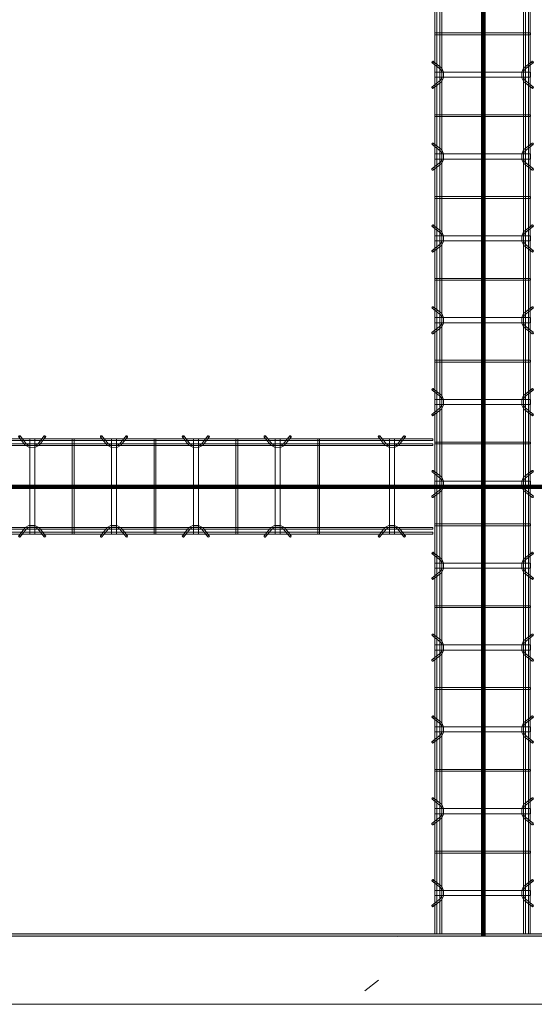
# Model space of a CAD drawing. Header units: inches. Extents: x -4136 to 1945, y -6639 to 12387.
# Tile 308 of 656: x -3059 to -2983, y 9891 to 10036. Entities that reach past the tile are written whole.
import ezdxf

# ---------------------------------------------------------------- set-up
doc = ezdxf.new("R2010")
doc.units = ezdxf.units.IN
doc.header["$MEASUREMENT"] = 0
for name, color, linetype, lineweight in [('A-FLOR', 7, 'Continuous', 9), ('A-GENM', 7, 'Continuous', 9), ('A-WALL-PATT', 7, 'Continuous', 18), ('S-BEAM', 7, 'Continuous', 9), ('S-FNDN', 7, 'Continuous', 9)]:
    doc.layers.add(name, color=color, linetype=linetype, lineweight=lineweight)

# ---------------------------------------------------------------- blocks, each defined once
blk = doc.blocks.new('Dowel bar assembly - Dowel bar assembly-669756-SLAB ON GROUND JOINTS')
at = {"layer": 'S-BEAM', "color": 253, "true_color": 0xaaaaaa}
for p, q in [((2175, 1.98), (0, 1.98)), ((0, 1.98), (0, 1.72)), ((0, 1.72), (0, 1.98)), ((0, 1.72), (2175, 1.72)), ((4.02, 2.23), (4.97, 1.03)), ((5.18, 1.19), (4.23, 2.39)), ((5.63, 1.99), (5.63, -12.01)), ((6.38, 1.99), (5.63, 1.99)), ((5.63, 1.99), (6.38, 1.99)), ((6.38, -12.01), (6.38, 1.99)), ((7.76, 2.39), (6.81, 1.19)), ((7.01, 1.03), (7.96, 2.23)), ((11.87, 1.99), (11.87, -12.01)), ((12.13, 1.99), (11.87, 1.99)), ((11.87, 1.99), (12.13, 1.99)), ((12.13, -12.01), (12.13, 1.99)), ((16.02, 2.23), (16.97, 1.03)), ((17.18, 1.19), (16.23, 2.39)), ((17.63, 1.99), (17.63, -12.01)), ((18.38, 1.99), (17.63, 1.99)), ((17.63, 1.99), (18.38, 1.99)), ((18.38, -12.01), (18.38, 1.99)), ((19.76, 2.39), (18.81, 1.19)), ((19.01, 1.03), (19.96, 2.23)), ((23.87, 1.99), (23.87, -12.01)), ((24.13, 1.99), (23.87, 1.99)), ((23.87, 1.99), (24.13, 1.99)), ((24.13, -12.01), (24.13, 1.99)), ((28.02, 2.23), (28.97, 1.03)), ((29.18, 1.19), (28.23, 2.39)), ((29.63, 1.99), (29.63, -12.01)), ((30.38, 1.99), (29.63, 1.99)), ((29.63, 1.99), (30.38, 1.99)), ((30.38, -12.01), (30.38, 1.99)), ((31.76, 2.39), (30.81, 1.19)), ((31.01, 1.03), (31.96, 2.23)), ((35.87, 1.99), (35.87, -12.01)), ((36.13, 1.99), (35.87, 1.99)), ((35.87, 1.99), (36.13, 1.99)), ((36.13, -12.01), (36.13, 1.99)), ((40.02, 2.23), (40.97, 1.03)), ((41.18, 1.19), (40.23, 2.39)), ((41.63, 1.99), (41.63, -12.01)), ((42.38, 1.99), (41.63, 1.99)), ((41.63, 1.99), (42.38, 1.99)), ((42.38, -12.01), (42.38, 1.99)), ((43.76, 2.39), (42.81, 1.19)), ((43.01, 1.03), (43.96, 2.23)), ((47.87, 1.99), (47.87, -12.01)), ((48.13, 1.99), (47.87, 1.99)), ((47.87, 1.99), (48.13, 1.99)), ((48.13, -12.01), (48.13, 1.99)), ((52.02, 2.23), (52.97, 1.03)), ((53.18, 1.19), (52.23, 2.39)), ((53.63, 1.99), (53.63, -12.01)), ((54.38, 1.99), (53.63, 1.99)), ((53.63, 1.99), (54.38, 1.99)), ((54.38, -12.01), (54.38, 1.99)), ((55.76, 2.39), (54.81, 1.19)), ((55.01, 1.03), (55.96, 2.23)), ((59.87, 1.99), (59.87, -12.01)), ((60.13, 1.99), (59.87, 1.99)), ((59.87, 1.99), (60.13, 1.99)), ((60.13, -12.01), (60.13, 1.99)), ((64.02, 2.23), (64.97, 1.03)), ((65.18, 1.19), (64.23, 2.39)), ((65.63, 1.99), (65.63, -12.01)), ((66.38, 1.99), (65.63, 1.99)), ((65.63, 1.99), (66.38, 1.99)), ((66.38, -12.01), (66.38, 1.99)), ((67.76, 2.39), (66.81, 1.19)), ((67.01, 1.03), (67.96, 2.23)), ((71.87, 1.99), (71.87, -12.01)), ((72.13, 1.99), (71.87, 1.99)), ((71.87, 1.99), (72.13, 1.99)), ((72.13, -12.01), (72.13, 1.99)), ((76.02, 2.23), (76.97, 1.03)), ((77.18, 1.19), (76.23, 2.39)), ((77.63, 1.99), (77.63, -12.01)), ((78.38, 1.99), (77.63, 1.99)), ((77.63, 1.99), (78.38, 1.99)), ((78.38, -12.01), (78.38, 1.99)), ((79.76, 2.39), (78.81, 1.19)), ((79.01, 1.03), (79.96, 2.23)), ((83.87, 1.99), (83.87, -12.01)), ((84.13, 1.99), (83.87, 1.99)), ((83.87, 1.99), (84.13, 1.99)), ((84.13, -12.01), (84.13, 1.99)), ((88.02, 2.23), (88.97, 1.03)), ((89.18, 1.19), (88.23, 2.39)), ((89.63, 1.99), (89.63, -12.01)), ((90.38, 1.99), (89.63, 1.99)), ((89.63, 1.99), (90.38, 1.99)), ((90.38, -12.01), (90.38, 1.99)), ((91.76, 2.39), (90.81, 1.19)), ((91.01, 1.03), (91.96, 2.23)), ((95.87, 1.99), (95.87, -12.01)), ((96.13, 1.99), (95.87, 1.99)), ((95.87, 1.99), (96.13, 1.99)), ((96.13, -12.01), (96.13, 1.99)), ((100.02, 2.23), (100.97, 1.03)), ((101.18, 1.19), (100.23, 2.39)), ((101.63, 1.99), (101.63, -12.01)), ((102.38, 1.99), (101.63, 1.99)), ((101.63, 1.99), (102.38, 1.99)), ((102.38, -12.01), (102.38, 1.99)), ((103.76, 2.39), (102.81, 1.19)), ((103.01, 1.03), (103.96, 2.23)), ((107.87, 1.99), (107.87, -12.01)), ((108.13, 1.99), (107.87, 1.99)), ((107.87, 1.99), (108.13, 1.99)), ((108.13, -12.01), (108.13, 1.99)), ((112.02, 2.23), (112.97, 1.03)), ((113.18, 1.19), (112.23, 2.39)), ((113.63, 1.99), (113.63, -12.01)), ((114.38, 1.99), (113.63, 1.99)), ((113.63, 1.99), (114.38, 1.99)), ((114.38, -12.01), (114.38, 1.99)), ((115.76, 2.39), (114.81, 1.19)), ((115.01, 1.03), (115.96, 2.23)), ((119.87, 1.99), (119.87, -12.01)), ((120.13, 1.99), (119.87, 1.99)), ((119.87, 1.99), (120.13, 1.99)), ((120.13, -12.01), (120.13, 1.99)), ((124.02, 2.23), (124.97, 1.03)), ((125.18, 1.19), (124.23, 2.39)), ((125.63, 1.99), (125.63, -12.01)), ((126.38, 1.99), (125.63, 1.99)), ((125.63, 1.99), (126.38, 1.99)), ((126.38, -12.01), (126.38, 1.99)), ((127.76, 2.39), (126.81, 1.19)), ((127.01, 1.03), (127.96, 2.23)), ((131.87, 1.99), (131.87, -12.01)), ((132.13, 1.99), (131.87, 1.99)), ((131.87, 1.99), (132.13, 1.99)), ((132.13, -12.01), (132.13, 1.99)), ((2175, 1.25), (0, 1.25)), ((0, 0.99), (0, 1.25)), ((0, 1.25), (0, 0.99)), ((0, 0.99), (2175, 0.99)), ((2175, -11.01), (0, -11.01)), ((0, -11.27), (0, -11.01)), ((0, -11.01), (0, -11.27)), ((0, -11.27), (2175, -11.27)), ((4.97, -11.05), (4.02, -12.25)), ((4.23, -12.41), (5.18, -11.21)), ((6.81, -11.21), (7.76, -12.41)), ((7.96, -12.25), (7.01, -11.05)), ((16.97, -11.05), (16.02, -12.25)), ((16.23, -12.41), (17.18, -11.21)), ((18.81, -11.21), (19.76, -12.41)), ((19.96, -12.25), (19.01, -11.05)), ((28.97, -11.05), (28.02, -12.25)), ((28.23, -12.41), (29.18, -11.21)), ((30.81, -11.21), (31.76, -12.41)), ((31.96, -12.25), (31.01, -11.05)), ((40.97, -11.05), (40.02, -12.25)), ((40.23, -12.41), (41.18, -11.21)), ((42.81, -11.21), (43.76, -12.41)), ((43.96, -12.25), (43.01, -11.05)), ((52.97, -11.05), (52.02, -12.25)), ((52.23, -12.41), (53.18, -11.21)), ((54.81, -11.21), (55.76, -12.41)), ((55.96, -12.25), (55.01, -11.05)), ((64.97, -11.05), (64.02, -12.25)), ((64.23, -12.41), (65.18, -11.21)), ((66.81, -11.21), (67.76, -12.41)), ((67.96, -12.25), (67.01, -11.05)), ((76.97, -11.05), (76.02, -12.25)), ((76.23, -12.41), (77.18, -11.21)), ((78.81, -11.21), (79.76, -12.41)), ((79.96, -12.25), (79.01, -11.05)), ((88.97, -11.05), (88.02, -12.25)), ((88.23, -12.41), (89.18, -11.21)), ((90.81, -11.21), (91.76, -12.41)), ((91.96, -12.25), (91.01, -11.05)), ((100.97, -11.05), (100.02, -12.25)), ((100.23, -12.41), (101.18, -11.21)), ((102.81, -11.21), (103.76, -12.41)), ((103.96, -12.25), (103.01, -11.05)), ((112.97, -11.05), (112.02, -12.25)), ((112.23, -12.41), (113.18, -11.21)), ((114.81, -11.21), (115.76, -12.41)), ((115.96, -12.25), (115.01, -11.05)), ((124.97, -11.05), (124.02, -12.25)), ((124.23, -12.41), (125.18, -11.21)), ((126.81, -11.21), (127.76, -12.41)), ((127.96, -12.25), (127.01, -11.05)), ((2175, -11.74), (0, -11.74)), ((0, -12), (0, -11.74)), ((0, -11.74), (0, -12)), ((0, -12), (2175, -12)), ((6.38, -12.01), (5.63, -12.01)), ((5.63, -12.01), (6.38, -12.01)), ((12.13, -12.01), (11.87, -12.01)), ((11.87, -12.01), (12.13, -12.01)), ((18.38, -12.01), (17.63, -12.01)), ((17.63, -12.01), (18.38, -12.01)), ((24.13, -12.01), (23.87, -12.01)), ((23.87, -12.01), (24.13, -12.01)), ((30.38, -12.01), (29.63, -12.01)), ((29.63, -12.01), (30.38, -12.01)), ((36.13, -12.01), (35.87, -12.01)), ((35.87, -12.01), (36.13, -12.01)), ((42.38, -12.01), (41.63, -12.01)), ((41.63, -12.01), (42.38, -12.01)), ((48.13, -12.01), (47.87, -12.01)), ((47.87, -12.01), (48.13, -12.01)), ((54.38, -12.01), (53.63, -12.01)), ((53.63, -12.01), (54.38, -12.01)), ((60.13, -12.01), (59.87, -12.01)), ((59.87, -12.01), (60.13, -12.01)), ((66.38, -12.01), (65.63, -12.01)), ((65.63, -12.01), (66.38, -12.01)), ((72.13, -12.01), (71.87, -12.01)), ((71.87, -12.01), (72.13, -12.01)), ((78.38, -12.01), (77.63, -12.01)), ((77.63, -12.01), (78.38, -12.01)), ((84.13, -12.01), (83.87, -12.01)), ((83.87, -12.01), (84.13, -12.01)), ((90.38, -12.01), (89.63, -12.01)), ((89.63, -12.01), (90.38, -12.01)), ((96.13, -12.01), (95.87, -12.01)), ((95.87, -12.01), (96.13, -12.01)), ((102.38, -12.01), (101.63, -12.01)), ((101.63, -12.01), (102.38, -12.01)), ((108.13, -12.01), (107.87, -12.01)), ((107.87, -12.01), (108.13, -12.01)), ((114.38, -12.01), (113.63, -12.01)), ((113.63, -12.01), (114.38, -12.01)), ((120.13, -12.01), (119.87, -12.01)), ((119.87, -12.01), (120.13, -12.01)), ((126.38, -12.01), (125.63, -12.01)), ((125.63, -12.01), (126.38, -12.01)), ((132.13, -12.01), (131.87, -12.01)), ((131.87, -12.01), (132.13, -12.01))]:
    blk.add_line(p, q, dxfattribs=at)
at = {"layer": 'S-BEAM', "color": 253, "true_color": 0xaaaaaa, "flags": 128}
for points in [[(4.97, 1.03), (5.53, 0.73), (6.39, 0.72), (6.97, 0.99), (7.01, 1.03)], [(5.18, 1.19), (5.62, 0.97), (6.38, 0.98), (6.81, 1.19)], [(16.97, 1.03), (17.53, 0.73), (18.39, 0.72), (18.97, 0.99), (19.01, 1.03)], [(17.18, 1.19), (17.62, 0.97), (18.38, 0.98), (18.81, 1.19)], [(28.97, 1.03), (29.53, 0.73), (30.39, 0.72), (30.97, 0.99), (31.01, 1.03)], [(29.18, 1.19), (29.62, 0.97), (30.38, 0.98), (30.81, 1.19)], [(40.97, 1.03), (41.53, 0.73), (42.39, 0.72), (42.97, 0.99), (43.01, 1.03)], [(41.18, 1.19), (41.62, 0.97), (42.38, 0.98), (42.81, 1.19)], [(52.97, 1.03), (53.53, 0.73), (54.39, 0.72), (54.97, 0.99), (55.01, 1.03)], [(53.18, 1.19), (53.62, 0.97), (54.38, 0.98), (54.81, 1.19)], [(64.97, 1.03), (65.53, 0.73), (66.39, 0.72), (66.97, 0.99), (67.01, 1.03)], [(65.18, 1.19), (65.62, 0.97), (66.38, 0.98), (66.81, 1.19)], [(76.97, 1.03), (77.53, 0.73), (78.39, 0.72), (78.97, 0.99), (79.01, 1.03)], [(77.18, 1.19), (77.62, 0.97), (78.38, 0.98), (78.81, 1.19)], [(88.97, 1.03), (89.53, 0.73), (90.39, 0.72), (90.97, 0.99), (91.01, 1.03)], [(89.18, 1.19), (89.62, 0.97), (90.38, 0.98), (90.81, 1.19)], [(100.97, 1.03), (101.53, 0.73), (102.39, 0.72), (102.97, 0.99), (103.01, 1.03)], [(101.18, 1.19), (101.62, 0.97), (102.38, 0.98), (102.81, 1.19)], [(112.97, 1.03), (113.53, 0.73), (114.39, 0.72), (114.97, 0.99), (115.01, 1.03)], [(113.18, 1.19), (113.62, 0.97), (114.38, 0.98), (114.81, 1.19)], [(124.97, 1.03), (125.53, 0.73), (126.39, 0.72), (126.97, 0.99), (127.01, 1.03)], [(125.18, 1.19), (125.62, 0.97), (126.38, 0.98), (126.81, 1.19)], [(4.97, -11.05), (5.53, -10.75), (6.39, -10.74), (6.97, -11.01), (7.01, -11.05)], [(5.18, -11.21), (5.62, -10.99), (6.38, -11), (6.81, -11.21)], [(16.97, -11.05), (17.53, -10.75), (18.39, -10.74), (18.97, -11.01), (19.01, -11.05)], [(17.18, -11.21), (17.62, -10.99), (18.38, -11), (18.81, -11.21)], [(28.97, -11.05), (29.53, -10.75), (30.39, -10.74), (30.97, -11.01), (31.01, -11.05)], [(29.18, -11.21), (29.62, -10.99), (30.38, -11), (30.81, -11.21)], [(40.97, -11.05), (41.53, -10.75), (42.39, -10.74), (42.97, -11.01), (43.01, -11.05)], [(41.18, -11.21), (41.62, -10.99), (42.38, -11), (42.81, -11.21)], [(52.97, -11.05), (53.53, -10.75), (54.39, -10.74), (54.97, -11.01), (55.01, -11.05)], [(53.18, -11.21), (53.62, -10.99), (54.38, -11), (54.81, -11.21)], [(64.97, -11.05), (65.53, -10.75), (66.39, -10.74), (66.97, -11.01), (67.01, -11.05)], [(65.18, -11.21), (65.62, -10.99), (66.38, -11), (66.81, -11.21)], [(76.97, -11.05), (77.53, -10.75), (78.39, -10.74), (78.97, -11.01), (79.01, -11.05)], [(77.18, -11.21), (77.62, -10.99), (78.38, -11), (78.81, -11.21)], [(88.97, -11.05), (89.53, -10.75), (90.39, -10.74), (90.97, -11.01), (91.01, -11.05)], [(89.18, -11.21), (89.62, -10.99), (90.38, -11), (90.81, -11.21)], [(100.97, -11.05), (101.53, -10.75), (102.39, -10.74), (102.97, -11.01), (103.01, -11.05)], [(101.18, -11.21), (101.62, -10.99), (102.38, -11), (102.81, -11.21)], [(112.97, -11.05), (113.53, -10.75), (114.39, -10.74), (114.97, -11.01), (115.01, -11.05)], [(113.18, -11.21), (113.62, -10.99), (114.38, -11), (114.81, -11.21)], [(124.97, -11.05), (125.53, -10.75), (126.39, -10.74), (126.97, -11.01), (127.01, -11.05)], [(125.18, -11.21), (125.62, -10.99), (126.38, -11), (126.81, -11.21)]]:
    blk.add_lwpolyline(points, dxfattribs=at)
at = {"layer": 'S-BEAM', "color": 253, "true_color": 0xaaaaaa}
for centre, major_axis, start_param, end_param in [((4.12, 2.31), (0.101, 0.08), 5.709265, 8.850858), ((4.12, 2.31), (0.101, 0.08), 2.567673, 5.709265), ((7.86, 2.31), (-0.101, 0.08), 3.715513, 6.857105), ((7.86, 2.31), (-0.101, 0.08), 0.57392, 3.715513), ((16.12, 2.31), (0.101, 0.08), 5.709265, 8.850858), ((16.12, 2.31), (0.101, 0.08), 2.567673, 5.709265), ((19.86, 2.31), (-0.101, 0.08), 3.715513, 6.857105), ((19.86, 2.31), (-0.101, 0.08), 0.57392, 3.715513), ((28.12, 2.31), (0.101, 0.08), 5.709265, 8.850858), ((28.12, 2.31), (0.101, 0.08), 2.567673, 5.709265), ((31.86, 2.31), (-0.101, 0.08), 3.715513, 6.857105), ((31.86, 2.31), (-0.101, 0.08), 0.57392, 3.715513), ((40.12, 2.31), (0.101, 0.08), 5.709265, 8.850858), ((40.12, 2.31), (0.101, 0.08), 2.567673, 5.709265), ((43.86, 2.31), (-0.101, 0.08), 3.715513, 6.857105), ((43.86, 2.31), (-0.101, 0.08), 0.57392, 3.715513), ((52.12, 2.31), (0.101, 0.08), 5.709265, 8.850858), ((52.12, 2.31), (0.101, 0.08), 2.567673, 5.709265), ((55.86, 2.31), (-0.101, 0.08), 3.715513, 6.857105), ((55.86, 2.31), (-0.101, 0.08), 0.57392, 3.715513), ((64.12, 2.31), (0.101, 0.08), 5.709265, 8.850858), ((64.12, 2.31), (0.101, 0.08), 2.567673, 5.709265), ((67.86, 2.31), (-0.101, 0.08), 3.715513, 6.857105), ((67.86, 2.31), (-0.101, 0.08), 0.57392, 3.715513), ((76.12, 2.31), (0.101, 0.08), 5.709265, 8.850858), ((76.12, 2.31), (0.101, 0.08), 2.567673, 5.709265), ((79.86, 2.31), (-0.101, 0.08), 3.715513, 6.857105), ((79.86, 2.31), (-0.101, 0.08), 0.57392, 3.715513), ((88.12, 2.31), (0.101, 0.08), 5.709265, 8.850858), ((88.12, 2.31), (0.101, 0.08), 2.567673, 5.709265), ((91.86, 2.31), (-0.101, 0.08), 3.715513, 6.857105), ((91.86, 2.31), (-0.101, 0.08), 0.57392, 3.715513), ((100.12, 2.31), (0.101, 0.08), 5.709265, 8.850858), ((100.12, 2.31), (0.101, 0.08), 2.567673, 5.709265), ((103.86, 2.31), (-0.101, 0.08), 3.715513, 6.857105), ((103.86, 2.31), (-0.101, 0.08), 0.57392, 3.715513), ((112.12, 2.31), (0.101, 0.08), 5.709265, 8.850858), ((112.12, 2.31), (0.101, 0.08), 2.567673, 5.709265), ((115.86, 2.31), (-0.101, 0.08), 3.715513, 6.857105), ((115.86, 2.31), (-0.101, 0.08), 0.57392, 3.715513), ((124.12, 2.31), (0.101, 0.08), 5.709265, 8.850858), ((124.12, 2.31), (0.101, 0.08), 2.567673, 5.709265), ((127.86, 2.31), (-0.101, 0.08), 3.715513, 6.857105), ((127.86, 2.31), (-0.101, 0.08), 0.57392, 3.715513), ((4.12, -12.33), (-0.101, 0.08), 3.715513, 6.857105), ((4.12, -12.33), (-0.101, 0.08), 0.57392, 3.715513), ((7.86, -12.33), (0.101, 0.08), 5.709265, 8.850858), ((7.86, -12.33), (0.101, 0.08), 2.567673, 5.709265), ((16.12, -12.33), (-0.101, 0.08), 3.715513, 6.857105), ((16.12, -12.33), (-0.101, 0.08), 0.57392, 3.715513), ((19.86, -12.33), (0.101, 0.08), 5.709265, 8.850858), ((19.86, -12.33), (0.101, 0.08), 2.567673, 5.709265), ((28.12, -12.33), (-0.101, 0.08), 3.715513, 6.857105), ((28.12, -12.33), (-0.101, 0.08), 0.57392, 3.715513), ((31.86, -12.33), (0.101, 0.08), 5.709265, 8.850858), ((31.86, -12.33), (0.101, 0.08), 2.567673, 5.709265), ((40.12, -12.33), (-0.101, 0.08), 3.715513, 6.857105), ((40.12, -12.33), (-0.101, 0.08), 0.57392, 3.715513), ((43.86, -12.33), (0.101, 0.08), 5.709265, 8.850858), ((43.86, -12.33), (0.101, 0.08), 2.567673, 5.709265), ((52.12, -12.33), (-0.101, 0.08), 3.715513, 6.857105), ((52.12, -12.33), (-0.101, 0.08), 0.57392, 3.715513), ((55.86, -12.33), (0.101, 0.08), 5.709265, 8.850858), ((55.86, -12.33), (0.101, 0.08), 2.567673, 5.709265), ((64.12, -12.33), (-0.101, 0.08), 3.715513, 6.857105), ((64.12, -12.33), (-0.101, 0.08), 0.57392, 3.715513), ((67.86, -12.33), (0.101, 0.08), 5.709265, 8.850858), ((67.86, -12.33), (0.101, 0.08), 2.567673, 5.709265), ((76.12, -12.33), (-0.101, 0.08), 3.715513, 6.857105), ((76.12, -12.33), (-0.101, 0.08), 0.57392, 3.715513), ((79.86, -12.33), (0.101, 0.08), 5.709265, 8.850858), ((79.86, -12.33), (0.101, 0.08), 2.567673, 5.709265), ((88.12, -12.33), (-0.101, 0.08), 3.715513, 6.857105), ((88.12, -12.33), (-0.101, 0.08), 0.57392, 3.715513), ((91.86, -12.33), (0.101, 0.08), 5.709265, 8.850858), ((91.86, -12.33), (0.101, 0.08), 2.567673, 5.709265), ((100.12, -12.33), (-0.101, 0.08), 3.715513, 6.857105), ((100.12, -12.33), (-0.101, 0.08), 0.57392, 3.715513), ((103.86, -12.33), (0.101, 0.08), 5.709265, 8.850858), ((103.86, -12.33), (0.101, 0.08), 2.567673, 5.709265), ((112.12, -12.33), (-0.101, 0.08), 3.715513, 6.857105), ((112.12, -12.33), (-0.101, 0.08), 0.57392, 3.715513), ((115.86, -12.33), (0.101, 0.08), 5.709265, 8.850858), ((115.86, -12.33), (0.101, 0.08), 2.567673, 5.709265), ((124.12, -12.33), (-0.101, 0.08), 3.715513, 6.857105), ((124.12, -12.33), (-0.101, 0.08), 0.57392, 3.715513), ((127.86, -12.33), (0.101, 0.08), 5.709265, 8.850858), ((127.86, -12.33), (0.101, 0.08), 2.567673, 5.709265)]:
    blk.add_ellipse(centre, major_axis=major_axis, ratio=0.816528, start_param=start_param, end_param=end_param, dxfattribs=at)
blk = doc.blocks.new('Dowel bar assembly - Dowel bar assembly-674226-SLAB ON GROUND JOINTS')
at = {"layer": 'S-BEAM', "color": 253, "true_color": 0xaaaaaa}
for p, q in [((148.75, 1.98), (0, 1.98)), ((0, 1.72), (148.75, 1.72)), ((88.02, 2.23), (88.97, 1.03)), ((89.18, 1.19), (88.23, 2.39)), ((89.63, 1.99), (89.63, -12.01)), ((90.38, 1.99), (89.63, 1.99)), ((89.63, 1.99), (90.38, 1.99)), ((90.38, -12.01), (90.38, 1.99)), ((91.76, 2.39), (90.81, 1.19)), ((91.01, 1.03), (91.96, 2.23)), ((95.87, 1.99), (95.87, -12.01)), ((96.13, 1.99), (95.87, 1.99)), ((95.87, 1.99), (96.13, 1.99)), ((96.13, -12.01), (96.13, 1.99)), ((100.02, 2.23), (100.97, 1.03)), ((101.18, 1.19), (100.23, 2.39)), ((101.63, 1.99), (101.63, -12.01)), ((102.38, 1.99), (101.63, 1.99)), ((101.63, 1.99), (102.38, 1.99)), ((102.38, -12.01), (102.38, 1.99)), ((103.76, 2.39), (102.81, 1.19)), ((103.01, 1.03), (103.96, 2.23)), ((107.87, 1.99), (107.87, -12.01)), ((108.13, 1.99), (107.87, 1.99)), ((107.87, 1.99), (108.13, 1.99)), ((108.13, -12.01), (108.13, 1.99)), ((112.02, 2.23), (112.97, 1.03)), ((113.18, 1.19), (112.23, 2.39)), ((113.63, 1.99), (113.63, -12.01)), ((114.38, 1.99), (113.63, 1.99)), ((113.63, 1.99), (114.38, 1.99)), ((114.38, -12.01), (114.38, 1.99)), ((115.76, 2.39), (114.81, 1.19)), ((115.01, 1.03), (115.96, 2.23)), ((119.87, 1.99), (119.87, -12.01)), ((120.13, 1.99), (119.87, 1.99)), ((119.87, 1.99), (120.13, 1.99)), ((120.13, -12.01), (120.13, 1.99)), ((124.02, 2.23), (124.97, 1.03)), ((125.18, 1.19), (124.23, 2.39)), ((125.63, 1.99), (125.63, -12.01)), ((126.38, 1.99), (125.63, 1.99)), ((125.63, 1.99), (126.38, 1.99)), ((126.38, -12.01), (126.38, 1.99)), ((127.76, 2.39), (126.81, 1.19)), ((127.01, 1.03), (127.96, 2.23)), ((131.87, 1.99), (131.87, -12.01)), ((132.13, 1.99), (131.87, 1.99)), ((131.87, 1.99), (132.13, 1.99)), ((132.13, -12.01), (132.13, 1.99)), ((140.77, 2.23), (141.72, 1.03)), ((141.93, 1.19), (140.98, 2.39)), ((142.38, 1.99), (142.38, -12.01)), ((143.13, 1.99), (142.38, 1.99)), ((142.38, 1.99), (143.13, 1.99)), ((143.13, -12.01), (143.13, 1.99)), ((144.51, 2.39), (143.56, 1.19)), ((143.76, 1.03), (144.71, 2.23)), ((148.75, 1.98), (148.75, 1.72)), ((148.75, 1.72), (148.75, 1.98)), ((148.75, 1.25), (0, 1.25)), ((0, 0.99), (148.75, 0.99)), ((148.75, 0.99), (148.75, 1.25)), ((148.75, 1.25), (148.75, 0.99)), ((148.75, -11.01), (0, -11.01)), ((0, -11.27), (148.75, -11.27)), ((88.97, -11.05), (88.02, -12.25)), ((88.23, -12.41), (89.18, -11.21)), ((90.81, -11.21), (91.76, -12.41)), ((91.96, -12.25), (91.01, -11.05)), ((100.97, -11.05), (100.02, -12.25)), ((100.23, -12.41), (101.18, -11.21)), ((102.81, -11.21), (103.76, -12.41)), ((103.96, -12.25), (103.01, -11.05)), ((112.97, -11.05), (112.02, -12.25)), ((112.23, -12.41), (113.18, -11.21)), ((114.81, -11.21), (115.76, -12.41)), ((115.96, -12.25), (115.01, -11.05)), ((124.97, -11.05), (124.02, -12.25)), ((124.23, -12.41), (125.18, -11.21)), ((126.81, -11.21), (127.76, -12.41)), ((127.96, -12.25), (127.01, -11.05)), ((141.72, -11.05), (140.77, -12.25)), ((140.98, -12.41), (141.93, -11.21)), ((143.56, -11.21), (144.51, -12.41)), ((144.71, -12.25), (143.76, -11.05)), ((148.75, -11.27), (148.75, -11.01)), ((148.75, -11.01), (148.75, -11.27)), ((148.75, -11.74), (0, -11.74)), ((0, -12), (148.75, -12)), ((90.38, -12.01), (89.63, -12.01)), ((89.63, -12.01), (90.38, -12.01)), ((96.13, -12.01), (95.87, -12.01)), ((95.87, -12.01), (96.13, -12.01)), ((102.38, -12.01), (101.63, -12.01)), ((101.63, -12.01), (102.38, -12.01)), ((108.13, -12.01), (107.87, -12.01)), ((107.87, -12.01), (108.13, -12.01)), ((114.38, -12.01), (113.63, -12.01)), ((113.63, -12.01), (114.38, -12.01)), ((120.13, -12.01), (119.87, -12.01)), ((119.87, -12.01), (120.13, -12.01)), ((126.38, -12.01), (125.63, -12.01)), ((125.63, -12.01), (126.38, -12.01)), ((132.13, -12.01), (131.87, -12.01)), ((131.87, -12.01), (132.13, -12.01)), ((143.13, -12.01), (142.38, -12.01)), ((142.38, -12.01), (143.13, -12.01)), ((148.75, -12), (148.75, -11.74)), ((148.75, -11.74), (148.75, -12))]:
    blk.add_line(p, q, dxfattribs=at)
at = {"layer": 'S-BEAM', "color": 253, "true_color": 0xaaaaaa, "flags": 128}
for points in [[(88.97, 1.03), (89.53, 0.73), (90.39, 0.72), (90.97, 0.99), (91.01, 1.03)], [(89.18, 1.19), (89.62, 0.97), (90.38, 0.98), (90.81, 1.19)], [(100.97, 1.03), (101.53, 0.73), (102.39, 0.72), (102.97, 0.99), (103.01, 1.03)], [(101.18, 1.19), (101.62, 0.97), (102.38, 0.98), (102.81, 1.19)], [(112.97, 1.03), (113.53, 0.73), (114.39, 0.72), (114.97, 0.99), (115.01, 1.03)], [(113.18, 1.19), (113.62, 0.97), (114.38, 0.98), (114.81, 1.19)], [(124.97, 1.03), (125.53, 0.73), (126.39, 0.72), (126.97, 0.99), (127.01, 1.03)], [(125.18, 1.19), (125.62, 0.97), (126.38, 0.98), (126.81, 1.19)], [(141.72, 1.03), (142.28, 0.73), (143.14, 0.72), (143.72, 0.99), (143.76, 1.03)], [(141.93, 1.19), (142.37, 0.97), (143.13, 0.98), (143.56, 1.19)], [(88.97, -11.05), (89.53, -10.75), (90.39, -10.74), (90.97, -11.01), (91.01, -11.05)], [(89.18, -11.21), (89.62, -10.99), (90.38, -11), (90.81, -11.21)], [(100.97, -11.05), (101.53, -10.75), (102.39, -10.74), (102.97, -11.01), (103.01, -11.05)], [(101.18, -11.21), (101.62, -10.99), (102.38, -11), (102.81, -11.21)], [(112.97, -11.05), (113.53, -10.75), (114.39, -10.74), (114.97, -11.01), (115.01, -11.05)], [(113.18, -11.21), (113.62, -10.99), (114.38, -11), (114.81, -11.21)], [(124.97, -11.05), (125.53, -10.75), (126.39, -10.74), (126.97, -11.01), (127.01, -11.05)], [(125.18, -11.21), (125.62, -10.99), (126.38, -11), (126.81, -11.21)], [(141.72, -11.05), (142.28, -10.75), (143.14, -10.74), (143.72, -11.01), (143.76, -11.05)], [(141.93, -11.21), (142.37, -10.99), (143.13, -11), (143.56, -11.21)]]:
    blk.add_lwpolyline(points, dxfattribs=at)
at = {"layer": 'S-BEAM', "color": 253, "true_color": 0xaaaaaa}
for centre, major_axis, start_param, end_param in [((88.12, 2.31), (0.101, 0.08), 5.709265, 8.850858), ((88.12, 2.31), (0.101, 0.08), 2.567673, 5.709265), ((91.86, 2.31), (-0.101, 0.08), 3.715513, 6.857105), ((91.86, 2.31), (-0.101, 0.08), 0.57392, 3.715513), ((100.12, 2.31), (0.101, 0.08), 5.709265, 8.850858), ((100.12, 2.31), (0.101, 0.08), 2.567673, 5.709265), ((103.86, 2.31), (-0.101, 0.08), 3.715513, 6.857105), ((103.86, 2.31), (-0.101, 0.08), 0.57392, 3.715513), ((112.12, 2.31), (0.101, 0.08), 5.709265, 8.850858), ((112.12, 2.31), (0.101, 0.08), 2.567673, 5.709265), ((115.86, 2.31), (-0.101, 0.08), 3.715513, 6.857105), ((115.86, 2.31), (-0.101, 0.08), 0.57392, 3.715513), ((124.12, 2.31), (0.101, 0.08), 5.709265, 8.850858), ((124.12, 2.31), (0.101, 0.08), 2.567673, 5.709265), ((127.86, 2.31), (-0.101, 0.08), 3.715513, 6.857105), ((127.86, 2.31), (-0.101, 0.08), 0.57392, 3.715513), ((140.87, 2.31), (0.101, 0.08), 5.709265, 8.850858), ((140.87, 2.31), (0.101, 0.08), 2.567673, 5.709265), ((144.61, 2.31), (-0.101, 0.08), 3.715513, 6.857105), ((144.61, 2.31), (-0.101, 0.08), 0.57392, 3.715513), ((88.12, -12.33), (-0.101, 0.08), 3.715513, 6.857105), ((88.12, -12.33), (-0.101, 0.08), 0.57392, 3.715513), ((91.86, -12.33), (0.101, 0.08), 5.709265, 8.850858), ((91.86, -12.33), (0.101, 0.08), 2.567673, 5.709265), ((100.12, -12.33), (-0.101, 0.08), 3.715513, 6.857105), ((100.12, -12.33), (-0.101, 0.08), 0.57392, 3.715513), ((103.86, -12.33), (0.101, 0.08), 5.709265, 8.850858), ((103.86, -12.33), (0.101, 0.08), 2.567673, 5.709265), ((112.12, -12.33), (-0.101, 0.08), 3.715513, 6.857105), ((112.12, -12.33), (-0.101, 0.08), 0.57392, 3.715513), ((115.86, -12.33), (0.101, 0.08), 5.709265, 8.850858), ((115.86, -12.33), (0.101, 0.08), 2.567673, 5.709265), ((124.12, -12.33), (-0.101, 0.08), 3.715513, 6.857105), ((124.12, -12.33), (-0.101, 0.08), 0.57392, 3.715513), ((127.86, -12.33), (0.101, 0.08), 5.709265, 8.850858), ((127.86, -12.33), (0.101, 0.08), 2.567673, 5.709265), ((140.87, -12.33), (-0.101, 0.08), 3.715513, 6.857105), ((140.87, -12.33), (-0.101, 0.08), 0.57392, 3.715513), ((144.61, -12.33), (0.101, 0.08), 5.709265, 8.850858), ((144.61, -12.33), (0.101, 0.08), 2.567673, 5.709265)]:
    blk.add_ellipse(centre, major_axis=major_axis, ratio=0.816528, start_param=start_param, end_param=end_param, dxfattribs=at)

msp = doc.modelspace()

# ---------------------------------------------------------------- hatches: boundary and pattern name
at = {"layer": 'A-GENM', "true_color": 0x0000ff}
for points in [[(-2990.65717, 12077.1894), (-2990.65717, 12076.83507), (-2990.65717, 9901.50436), (-2990.65717, 9901.1894), (-2991.08036, 9901.1894), (-2991.08036, 9901.50436), (-2991.08036, 12076.83507), (-2991.08036, 12077.1894)], [(-2991.02059, 9901.1894), (-2991.02059, 9901.50436), (-2991.02059, 12076.83507), (-2991.02059, 12077.1894), (-2990.62689, 12077.1894), (-2990.62689, 12076.83507), (-2990.62689, 9901.50436), (-2990.62689, 9901.1894)], [(-2990.65869, 12077.1894), (-2990.65869, 12076.83507), (-2990.65869, 9901.50436), (-2990.65869, 9901.1894), (-2991.00273, 9901.1894), (-2991.00273, 9901.50436), (-2991.00273, 12076.83507), (-2991.00273, 12077.1894)], [(-2990.57181, 12077.1894), (-2990.57181, 12076.83507), (-2990.57181, 9901.50436), (-2990.57181, 9901.1894), (-2990.99348, 9901.1894), (-2990.99348, 9901.50436), (-2990.99348, 12076.83507), (-2990.99348, 12077.1894)], [(-2990.7803, 12077.1894), (-2990.7803, 12076.83507), (-2990.7803, 9901.50436), (-2990.7803, 9901.1894), (-2990.86718, 9901.1894), (-2990.86718, 9901.50436), (-2990.86718, 12076.83507), (-2990.86718, 12077.1894)], [(-2990.57029, 12077.1894), (-2990.57029, 12076.83507), (-2990.57029, 9901.50436), (-2990.57029, 9901.1894), (-2990.7803, 9901.1894), (-2990.7803, 9901.50436), (-2990.7803, 12076.83507), (-2990.7803, 12077.1894)], [(-3819.32374, 9967.3272), (-1943.13624, 9967.3272), (-1943.13624, 9967.11719), (-3819.32374, 9967.11719)], [(-3819.32374, 9967.32568), (-1943.13624, 9967.32568), (-1943.13624, 9966.904), (-3819.32374, 9966.904)], [(-1943.13624, 9966.8769), (-3819.32374, 9966.8769), (-3819.32374, 9967.2706), (-1943.13624, 9967.2706)], [(-3819.32374, 9967.24032), (-1943.13624, 9967.24032), (-1943.13624, 9966.81712), (-3819.32374, 9966.81712)], [(-3819.32374, 9967.2388), (-1943.13624, 9967.2388), (-1943.13624, 9966.89476), (-3819.32374, 9966.89476)], [(-3819.32374, 9967.11719), (-1943.13624, 9967.11719), (-1943.13624, 9967.03031), (-3819.32374, 9967.03031)]]:
    msp.add_hatch(color=5, dxfattribs=at).paths.add_polyline_path(points, flags=0)
at = {"layer": 'A-GENM', "true_color": 0xff0000}
for points in [[(-2990.86718, 9901.1894), (-2990.98122, 9901.1894), (-3154.16626, 9901.1894), (-3154.2803, 9901.1894), (-3154.2803, 9901.50436), (-2990.86718, 9901.50436)], [(-2991.02059, 9901.1894), (-3154.12689, 9901.1894), (-3154.12689, 9901.50436), (-2991.02059, 9901.50436)], [(-2990.65869, 9901.1894), (-2991.08036, 9901.1894), (-2991.08036, 9901.50436), (-2990.65869, 9901.50436)], [(-2991.02059, 9901.50436), (-2990.98122, 9901.50436), (-2990.98122, 9901.1894), (-2991.02059, 9901.1894)], [(-2990.57029, 9901.1894), (-2990.99348, 9901.1894), (-2990.99348, 9901.50436), (-2990.57029, 9901.50436)], [(-2990.57181, 9901.1894), (-2990.91585, 9901.1894), (-2990.91585, 9901.50436), (-2990.57181, 9901.50436)], [(-2990.65717, 9901.1894), (-2990.86718, 9901.1894), (-2990.86718, 9901.50436), (-2990.65717, 9901.50436)], [(-2827.36718, 9901.1894), (-2827.48122, 9901.1894), (-2990.66626, 9901.1894), (-2990.7803, 9901.1894), (-2990.7803, 9901.50436), (-2827.36718, 9901.50436)], [(-2990.66626, 9901.50436), (-2990.62689, 9901.50436), (-2990.62689, 9901.1894), (-2990.66626, 9901.1894)], [(-2827.52059, 9901.1894), (-2990.62689, 9901.1894), (-2990.62689, 9901.50436), (-2827.52059, 9901.50436)]]:
    msp.add_hatch(color=1, dxfattribs=at).paths.add_polyline_path(points, flags=0)
at = {"layer": 'A-WALL-PATT', "lineweight": 9, "true_color": 0xd4d4d4}
h = msp.add_hatch(dxfattribs=at)
h.set_pattern_fill('FP_1', color=254, style=0, pattern_type=2)
h.set_pattern_definition([(50, (0, 0), (55.0854, -4.81984), [5.76, -63.36]), (355, (0, 0), (-10.6557, 57.76853), [4.608, -50.688]), (100.451, (4.59, -0.4), (44.42947, 52.94866), [4.895, -53.848]), (46.184, (0, 15.36), (81.96444, -12.71212), [8.64, -95.04]), (96.636, (6.83, 14.3), (71.7815, 74.8124), [7.343, -80.772]), (351.184, (0, 15.36), (71.78195, 74.8124), [6.912, -76.032]), (21, (7.68, 11.52), (45.84207, -30.92146), [5.76, -63.36]), (326, (7.68, 11.52), (18.68706, 55.69148), [4.608, -50.688]), (71.451, (11.5, 8.943), (64.5289, 24.7701), [4.895, -53.848]), (37.5, (0, 0), (0.933895, 25.566816), [2.534, -47.539, 2.534, -48.922, -50.88]), (37.5, (0, 0), (0.933895, 25.566816), [-101.53, 2.534, -48.346]), (7.5, (0, 0), (20.20404, 30.2913), [2.534, -26.803, 2.534, -46.387, -19.392]), (7.5, (0, 0), (20.20404, 30.2913), [-78.259, 2.534, -16.858]), (327.5, (-17.126, 0), (40.997785, -1.732403), [2.534, -16.666, 2.534, -57.37, -79.488]), (327.5, (-17.126, 0), (40.997785, -1.732403), [-79.104, 2.534, -76.954]), (317.5, (-24.806, 0), (44.78888, 7.68784), [2.534, -22.426, 2.534, -37.248, -56.448]), (317.5, (-24.806, 0), (44.78888, 7.68784), [-64.742, 2.534, -53.914])])
h.paths.add_polyline_path([(-3819.32374, 9891.1894), (-3819.32374, 9901.1894), (-2815.32374, 9901.1894), (-2815.32374, 9891.1894)], flags=0)

# ---------------------------------------------------------------- linework, layer by layer
at = {"layer": 'A-FLOR'}
for p, q in [((-2991.08036, 12076.83507), (-2991.08036, 9901.1894)), ((-2991.02059, 9901.1894), (-2991.02059, 12076.83507)), ((-2991.00273, 9901.1894), (-2991.00273, 12076.83507)), ((-2990.99348, 12076.83507), (-2990.99348, 9901.1894)), ((-2990.98122, 12076.83507), (-2990.98122, 9901.1894)), ((-2990.91585, 12076.83507), (-2990.91585, 9901.1894)), ((-2990.86718, 12076.83507), (-2990.86718, 9901.1894)), ((-2990.7803, 9901.1894), (-2990.7803, 12076.83507)), ((-2990.66626, 12076.83507), (-2990.66626, 9901.1894)), ((-2990.65869, 12076.83507), (-2990.65869, 9901.1894)), ((-2990.65717, 12076.83507), (-2990.65717, 9901.1894)), ((-2990.62689, 12076.83507), (-2990.62689, 9901.1894)), ((-2990.57181, 12076.83507), (-2990.57181, 9901.1894)), ((-2990.57029, 12076.83507), (-2990.57029, 9901.1894))]:
    msp.add_line(p, q, dxfattribs=at)
at = {"layer": 'A-GENM', "color": 5, "true_color": 0x0000ff}
for p, q in [((-2991.08036, 9901.50436), (-2991.08036, 12076.83507)), ((-2991.02059, 12076.83507), (-2991.02059, 9901.50436)), ((-2991.02059, 12076.83507), (-2991.02059, 9901.50436)), ((-2991.00273, 12076.83507), (-2991.00273, 9901.50436)), ((-2990.99348, 9901.50436), (-2990.99348, 12076.83507)), ((-2990.98122, 9901.50436), (-2990.98122, 12076.83507)), ((-2990.98122, 12076.83507), (-2990.98122, 9901.50436)), ((-2990.91585, 9901.50436), (-2990.91585, 12076.83507)), ((-2990.86718, 9901.50436), (-2990.86718, 12076.83507)), ((-2990.7803, 12076.83507), (-2990.7803, 9901.50436)), ((-2990.66626, 9901.50436), (-2990.66626, 12076.83507)), ((-2990.66626, 9901.50436), (-2990.66626, 12076.83507)), ((-2990.65869, 9901.50436), (-2990.65869, 12076.83507)), ((-2990.65717, 9901.50436), (-2990.65717, 12076.83507)), ((-2990.62689, 12076.83507), (-2990.62689, 9901.50436)), ((-2990.62689, 12076.83507), (-2990.62689, 9901.50436)), ((-2990.57181, 9901.50436), (-2990.57181, 12076.83507)), ((-2990.57029, 9901.50436), (-2990.57029, 12076.83507)), ((-1943.13624, 9967.3272), (-3819.32374, 9967.3272)), ((-1943.13624, 9967.32568), (-3819.32374, 9967.32568)), ((-3819.32374, 9967.2706), (-1943.13624, 9967.2706)), ((-3819.32374, 9967.2706), (-1943.13624, 9967.2706)), ((-1943.13624, 9967.24032), (-3819.32374, 9967.24032)), ((-1943.13624, 9967.2388), (-3819.32374, 9967.2388)), ((-1943.13624, 9967.23123), (-3819.32374, 9967.23123)), ((-1943.13624, 9967.23123), (-3819.32374, 9967.23123)), ((-3819.32374, 9967.11719), (-1943.13624, 9967.11719)), ((-1943.13624, 9967.03031), (-3819.32374, 9967.03031)), ((-1943.13624, 9966.98164), (-3819.32374, 9966.98164)), ((-1943.13624, 9966.91627), (-3819.32374, 9966.91627)), ((-3819.32374, 9966.91627), (-1943.13624, 9966.91627)), ((-1943.13624, 9966.904), (-3819.32374, 9966.904)), ((-3819.32374, 9966.89476), (-1943.13624, 9966.89476)), ((-3819.32374, 9966.8769), (-1943.13624, 9966.8769)), ((-3819.32374, 9966.8769), (-1943.13624, 9966.8769)), ((-1943.13624, 9966.81712), (-3819.32374, 9966.81712)), ((-2991.08036, 9901.1894), (-2991.08036, 9901.50436)), ((-2990.65717, 9901.1894), (-2991.08036, 9901.1894)), ((-2991.08036, 9901.1894), (-2990.65869, 9901.1894)), ((-2990.62689, 9901.1894), (-2991.02059, 9901.1894)), ((-2991.00273, 9901.50436), (-2991.00273, 9901.1894)), ((-2990.65869, 9901.1894), (-2991.00273, 9901.1894)), ((-2991.00273, 9901.1894), (-2990.91585, 9901.1894)), ((-2990.99348, 9901.1894), (-2990.99348, 9901.50436)), ((-2990.57181, 9901.1894), (-2990.99348, 9901.1894)), ((-2990.99348, 9901.1894), (-2990.57029, 9901.1894)), ((-2990.98122, 9901.1894), (-2990.86718, 9901.1894)), ((-2990.91585, 9901.1894), (-2990.91585, 9901.50436)), ((-2990.91585, 9901.1894), (-2990.57181, 9901.1894)), ((-2990.86718, 9901.1894), (-2990.86718, 9901.50436)), ((-2990.86718, 9901.1894), (-2990.7803, 9901.1894)), ((-2990.7803, 9901.1894), (-2990.86718, 9901.1894)), ((-2990.86718, 9901.1894), (-2990.65717, 9901.1894)), ((-2990.7803, 9901.50436), (-2990.7803, 9901.1894)), ((-2990.7803, 9901.1894), (-2990.66626, 9901.1894)), ((-2990.57029, 9901.1894), (-2990.7803, 9901.1894)), ((-2990.65869, 9901.1894), (-2990.65869, 9901.50436)), ((-2990.65717, 9901.1894), (-2990.65717, 9901.50436)), ((-2990.57181, 9901.1894), (-2990.57181, 9901.50436)), ((-2990.57029, 9901.1894), (-2990.57029, 9901.50436))]:
    msp.add_line(p, q, dxfattribs=at)
at = {"layer": 'A-GENM', "color": 1, "true_color": 0xff0000}
for p, q in [((-3154.41585, 9901.50436), (-2991.00273, 9901.50436)), ((-3154.36792, 9901.1894), (-2991.04169, 9901.1894)), ((-3154.2803, 9901.50436), (-2990.86718, 9901.50436)), ((-2990.98122, 9901.50436), (-3154.16626, 9901.50436)), ((-2990.98122, 9901.1894), (-3154.16626, 9901.1894)), ((-2991.02059, 9901.50436), (-3154.12689, 9901.50436)), ((-2991.02059, 9901.1894), (-3154.12689, 9901.1894)), ((-3154.12689, 9901.1894), (-2991.02059, 9901.1894)), ((-2991.08036, 9901.50436), (-2991.08036, 9901.1894)), ((-2991.08036, 9901.50436), (-2990.65717, 9901.50436)), ((-2990.65869, 9901.50436), (-2991.08036, 9901.50436)), ((-2991.08036, 9901.1894), (-2990.65869, 9901.1894)), ((-2990.65717, 9901.1894), (-2991.08036, 9901.1894)), ((-2991.04169, 9901.1894), (-2991.00273, 9901.1894)), ((-2990.98122, 9901.50436), (-2991.02059, 9901.50436)), ((-2990.98122, 9901.1894), (-2991.02059, 9901.1894)), ((-2991.00273, 9901.1894), (-2991.00273, 9901.50436)), ((-2991.00273, 9901.50436), (-2990.65869, 9901.50436)), ((-2990.65869, 9901.1894), (-2991.00273, 9901.1894)), ((-2990.57181, 9901.50436), (-2990.99348, 9901.50436)), ((-2990.99348, 9901.50436), (-2990.57029, 9901.50436)), ((-2990.99348, 9901.50436), (-2990.99348, 9901.1894)), ((-2990.57029, 9901.1894), (-2990.99348, 9901.1894)), ((-2990.99348, 9901.1894), (-2990.57181, 9901.1894)), ((-2990.86718, 9901.1894), (-2990.98122, 9901.1894)), ((-2990.91585, 9901.1894), (-2990.91585, 9901.50436)), ((-2990.91585, 9901.50436), (-2827.50273, 9901.50436)), ((-2990.91585, 9901.50436), (-2990.57181, 9901.50436)), ((-2990.57181, 9901.1894), (-2990.91585, 9901.1894)), ((-2990.91585, 9901.1894), (-2990.86792, 9901.1894)), ((-2990.86792, 9901.1894), (-2827.54169, 9901.1894)), ((-2990.65717, 9901.50436), (-2990.86718, 9901.50436)), ((-2990.86718, 9901.50436), (-2990.86718, 9901.1894)), ((-2990.86718, 9901.1894), (-2990.65717, 9901.1894)), ((-2990.57029, 9901.50436), (-2990.7803, 9901.50436)), ((-2990.7803, 9901.50436), (-2827.36718, 9901.50436)), ((-2990.7803, 9901.50436), (-2990.7803, 9901.1894)), ((-2990.66626, 9901.1894), (-2990.7803, 9901.1894)), ((-2990.7803, 9901.1894), (-2990.57029, 9901.1894)), ((-2827.48122, 9901.50436), (-2990.66626, 9901.50436)), ((-2990.66626, 9901.50436), (-2990.62689, 9901.50436)), ((-2990.62689, 9901.1894), (-2990.66626, 9901.1894)), ((-2827.48122, 9901.1894), (-2990.66626, 9901.1894)), ((-2990.65869, 9901.50436), (-2990.65869, 9901.1894)), ((-2990.65717, 9901.50436), (-2990.65717, 9901.1894)), ((-2827.52059, 9901.50436), (-2990.62689, 9901.50436)), ((-2827.52059, 9901.1894), (-2990.62689, 9901.1894)), ((-2990.62689, 9901.1894), (-2827.52059, 9901.1894)), ((-2990.57181, 9901.50436), (-2990.57181, 9901.1894)), ((-2990.57029, 9901.50436), (-2990.57029, 9901.1894))]:
    msp.add_line(p, q, dxfattribs=at)
at = {"layer": 'S-FNDN', "color": 253, "lineweight": 18, "true_color": 0xaaaaaa}
for p, q in [((-2815.32374, 9901.1894), (-3819.32374, 9901.1894)), ((-3819.32374, 9891.1894), (-2815.32374, 9891.1894))]:
    msp.add_line(p, q, dxfattribs=at)

# ---------------------------------------------------------------- block references
at = {"layer": 'S-BEAM', "color": 253, "true_color": 0xaaaaaa, "rotation": 89.99999999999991}
msp.add_blockref('Dowel bar assembly - Dowel bar assembly-669756-SLAB ON GROUND JOINTS', (-2995.93092, 9901.50636), dxfattribs=at)
at = {"layer": 'S-BEAM', "color": 253, "true_color": 0xaaaaaa}
msp.add_blockref('Dowel bar assembly - Dowel bar assembly-674226-SLAB ON GROUND JOINTS', (-3146.97008, 9972.14226), dxfattribs=at)

doc.saveas('drawing.dxf')
